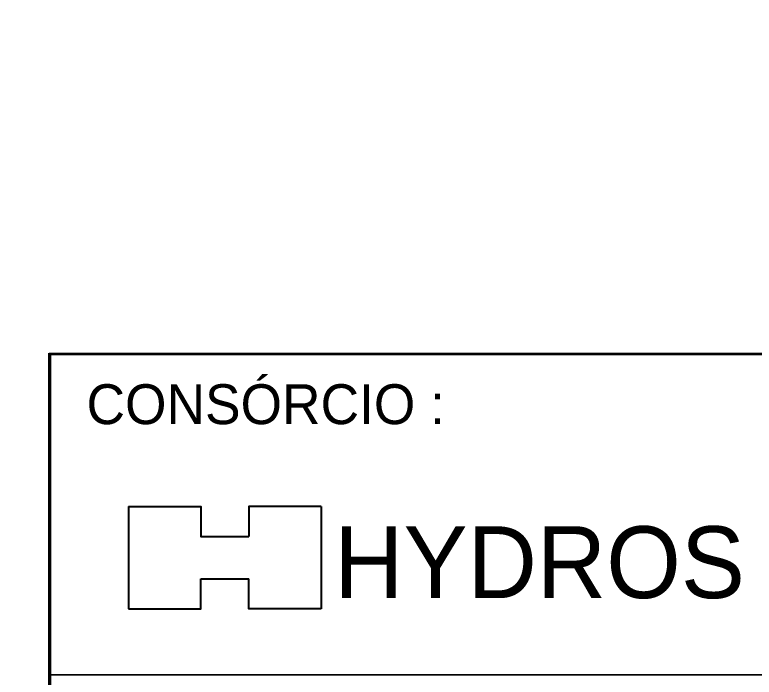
# Model space of a CAD drawing. Extents: x -1643653 to 4543381, y 1624270 to 13878484.
# Drawn here: x 796115 to 805386, y 8897334 to 8905635 of the extents above; entities that cross this region are included whole.
import ezdxf
from ezdxf.enums import TextEntityAlignment as Align

# ---------------------------------------------------------------- set-up
doc = ezdxf.new("R2010")
doc.units = 0
doc.header["$LTSCALE"] = 160
doc.layers.add('4', color=7, linetype='Continuous', lineweight=25)
doc.layers.add('60', color=7, linetype='Continuous', lineweight=13)

msp = doc.modelspace()

# ---------------------------------------------------------------- linework, layer by layer
at = {"layer": '4', "lineweight": 40}
for p, q in [((796549.8, 8901392.8), (796547.3, 8886392.8)), ((796549.8, 8901392.8), (840297.3, 8901390.3)), ((797542.3, 8899475.3), (797542.3, 8898190.3)), ((799957.3, 8899475.3), (799957.3, 8898190.3)), ((798447.3, 8898567.8), (799049.8, 8898567.8)), ((796552.3, 8897362.8), (840302.3, 8897390.3))]:
    msp.add_line(p, q, dxfattribs=at)
at = {"layer": '4', "lineweight": 53}
for p, q in [((796547.3, 8886392.8), (796549.8, 8901392.8)), ((796557.3, 8901387.8), (840307.3, 8901387.8)), ((796557.3, 8886387.8), (796557.3, 8901387.8))]:
    msp.add_line(p, q, dxfattribs=at)
at = {"layer": '4', "lineweight": 40}
for points in [[(797542.3, 8899475.3), (798447.3, 8899475.3), (798447.3, 8899095.3), (799049.8, 8899095.3)], [(799957.3, 8899475.3), (799049.8, 8899475.3), (799049.8, 8899095.3)], [(797542.3, 8898190.3), (798447.3, 8898190.3), (798447.3, 8898567.8)], [(799957.3, 8898190.3), (799049.8, 8898190.3), (799049.8, 8898567.8)]]:
    msp.add_lwpolyline(points, dxfattribs=at)
at = {"layer": '60', "lineweight": 25}
msp.add_spline([(814781, 9009175.5), (814787.2, 9009173.4), (814796.9, 9009173.4), (814799.4, 9009172.4), (814805.1, 9009174.5), (814805.6, 9009176.5), (814811.7, 9009179.5), (814811.7, 9009179.5), (814801.5, 9009181), (814790.7, 9009181.5), (814784.1, 9009183.1), (814777.4, 9009185.1), (814778.4, 9009175.5)], degree=3, dxfattribs=at)

# ---------------------------------------------------------------- texts
at = {"layer": '4'}
msp.add_text('CONSÓRCIO :', height=499.9, dxfattribs=at).set_placement((797014.8, 8900505.3))
msp.add_text('HYDROS', height=900, dxfattribs=at).set_placement((802695.1, 8898325.3), align=Align.CENTER)

doc.saveas('drawing.dxf')
